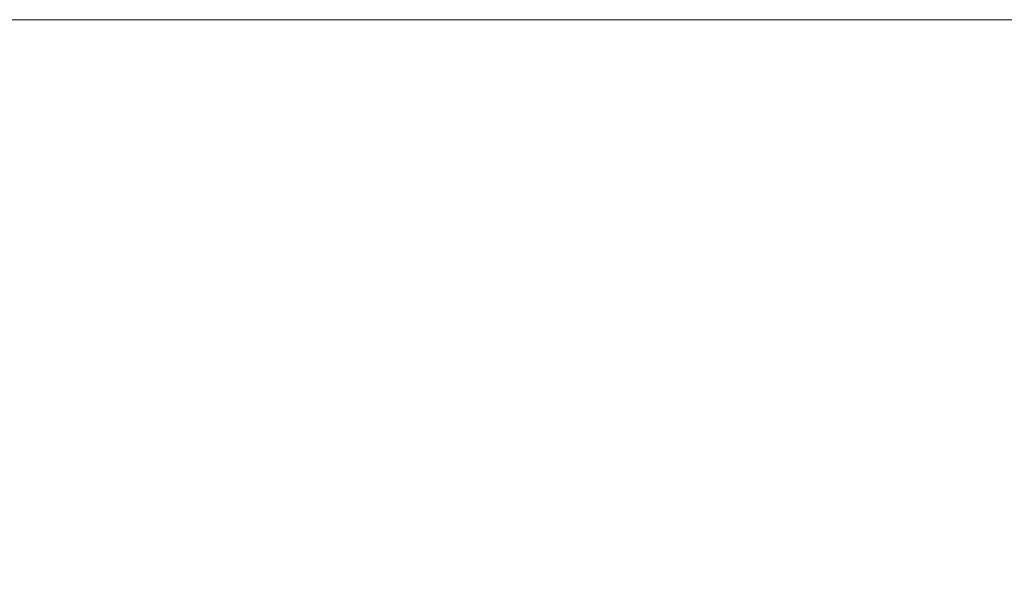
# Model space of a CAD drawing. Header units: millimetres. Extents: x 0 to 594, y 0 to 420.
# Tile 154 of 656: x 121 to 147, y 178 to 193. Entities that reach past the tile are written whole.
import ezdxf

# ---------------------------------------------------------------- set-up
doc = ezdxf.new("R2010")
doc.units = ezdxf.units.MM
doc.layers.add('1', color=7, linetype='Continuous', true_color=0xffffff)
doc.styles.add('Arial Unicode MS', font='txt')
doc.dimstyles.get("Standard").update_dxf_attribs({"dimtxt": 0.18, "dimasz": 0.18, "dimexe": 0.18, "dimexo": 0.0625, "dimgap": 0.09, "dimtad": 0, "dimtih": 1, "dimtoh": 1, "dimdec": 4, "dimzin": 0, "dimdsep": 46, "dimtxsty": 'Standard', "dimcen": 0.09, "dimadec": 0, "dimazin": 0, "dimtfac": 1, "dimtdec": 4, "dimtofl": 0, "dimtmove": 0, "dimatfit": 3, "dimfxl": 0, "dimtolj": 1, "dimtzin": 0, "dimarcsym": 0})

# ---------------------------------------------------------------- blocks, each defined once
blk = doc.blocks.new('_U9')
at = {"layer": '1', "color": 18, "lineweight": 13}
for p, q in [((203.379, 192.865), (47.97, 192.865)), ((49.97, 192.865), (49.97, 158.43)), ((49.97, 113.571), (49.97, 148.883)), ((351.63, 113.571), (47.97, 113.571))]:
    blk.add_line(p, q, dxfattribs=at)
at = {"layer": '1', "color": 18}
for points in [[(49.97, 192.865), (50.908, 189.365), (49.033, 189.365)], [(49.97, 113.571), (49.033, 117.071), (50.908, 117.071)]]:
    blk.add_solid(points, dxfattribs=at)
at = {"layer": '1', "color": 18, "linetype": 'Continuous', "lineweight": 13, "insert": (52.098, 150.495), "char_height": 2.5, "attachment_point": 7, "rotation": 90, "line_spacing_factor": 1.047437, "style": 'Arial Unicode MS'}
blk.add_mtext('\\fArial Unicode MS|b0|i0;\\W1.0000;1.59', dxfattribs=at)

msp = doc.modelspace()

# ---------------------------------------------------------------- dimensions: what is measured, and where the dimension line sits
at = {"layer": '1', "color": 18, "linetype": 'Continuous', "lineweight": 13}
dim = msp.add_linear_dim(base=(49.97, 113.571), p1=(203.379, 192.865), p2=(351.63, 113.571), angle=90, dimstyle='Standard', override={"dimtxt": 2.5, "dimasz": 3.5, "dimexe": 2, "dimexo": 0, "dimgap": 1.5, "dimtih": 0, "dimtoh": 0, "dimdec": 2, "dimlfac": 0.02, "dimzin": 8, "dimdsep": 46, "dimlunit": 2, "dimtxsty": 'Arial Unicode MS', "dimsah": 1, "dimse1": 0, "dimse2": 0, "dimsd1": 0, "dimsd2": 0, "dimclrd": 18, "dimclre": 18, "dimclrt": 18, "dimtol": 0, "dimtm": -0.1, "dimtfac": 1.4, "dimtdec": 2, "dimtofl": 1, "dimtmove": 0, "dimtzin": 8, "dimlwd": 13, "dimlwe": 13}, dxfattribs=at)
dim.commit()
dim.dimension.update_dxf_attribs({"geometry": '_U9', "text_midpoint": (49.97, 153.657), "dimtype": 160})

doc.saveas('drawing.dxf')
